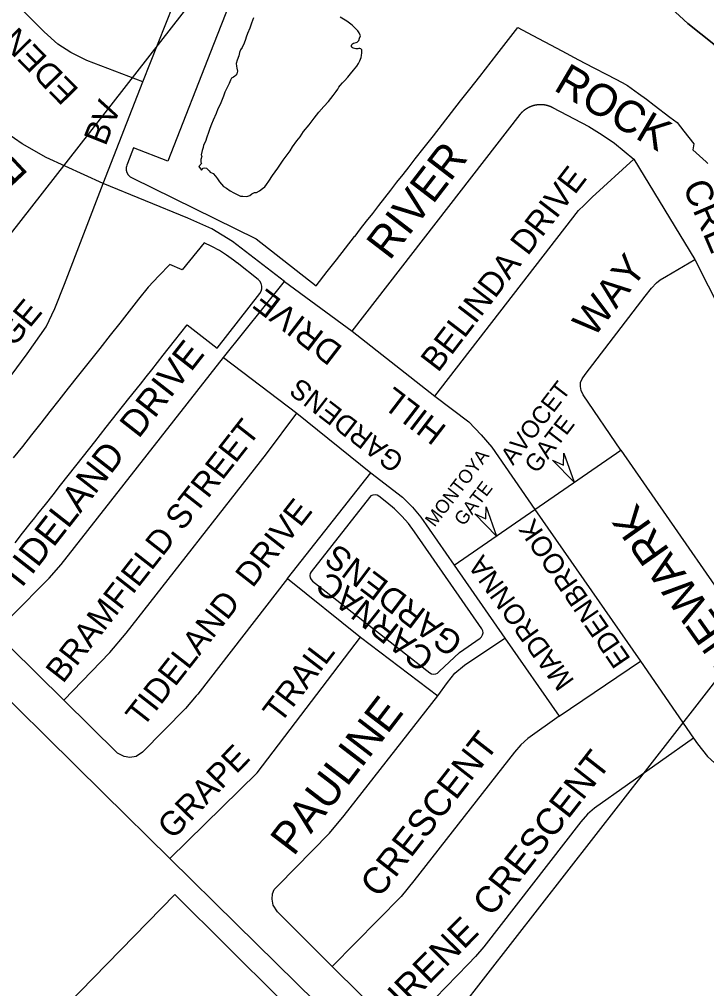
# Model space of a CAD drawing. Extents: x 586326 to 623965, y 4819854 to 4857850.
# Drawn here: x 594445 to 594958, y 4839080 to 4839802 of the extents above; entities that cross this region are included whole.
import ezdxf

# ---------------------------------------------------------------- set-up
doc = ezdxf.new("R2010")
doc.units = 0
for name, color, linetype in [('Lots_Concessions', 7, 'Continuous'), ('Major Rds and Hwys', 7, 'Continuous'), ('Major Rds Lbls', 7, 'Continuous'), ('Minor Rd Lbls', 7, 'Continuous'), ('Minor Rds', 7, 'Continuous'), ('Park Outlines', 7, 'Continuous'), ('Proposed Secondary Rds', 7, 'Continuous'), ('Secondary Rds Lbls', 7, 'Continuous'), ('SWM Ponds', 7, 'Continuous')]:
    doc.layers.add(name, color=color, linetype=linetype)

msp = doc.modelspace()

# ---------------------------------------------------------------- linework, layer by layer
at = {"layer": 'Lots_Concessions'}
for p, q in [((594286.07, 4839446.28), (594712.48, 4839993.52)), ((594729.47, 4839007.45), (595156.29, 4839555.22))]:
    msp.add_line(p, q, dxfattribs=at)
at = {"layer": 'Major Rds and Hwys'}
for points in [[(594508.09, 4839225.16), (594400.59, 4839331.23)], [(594557.37, 4839176.55), (594508.09, 4839225.16)], [(594606.93, 4839127.81), (594557.37, 4839176.55)], [(594709.8, 4839026.23), (594696.13, 4839040.1), (594606.93, 4839127.81)]]:
    msp.add_lwpolyline(points, dxfattribs=at)
at = {"layer": 'Minor Rd Lbls'}
for p, q in [((594850.92, 4839469.82), (594851.21, 4839478.83)), ((594851.21, 4839478.83), (594858.83, 4839457.08)), ((594858.83, 4839457.08), (594842.71, 4839473.56)), ((594842.71, 4839473.56), (594850.92, 4839469.82)), ((594850.92, 4839469.82), (594850.92, 4839469.82)), ((594793.12, 4839429.74), (594793.41, 4839438.75)), ((594793.41, 4839438.75), (594801.04, 4839416.99)), ((594801.04, 4839416.99), (594784.92, 4839433.47)), ((594784.92, 4839433.47), (594793.12, 4839429.74)), ((594793.12, 4839429.74), (594793.12, 4839429.74))]:
    msp.add_line(p, q, dxfattribs=at)
for points in [[(594850.92, 4839469.82), (594851.21, 4839478.83), (594858.83, 4839457.08), (594842.71, 4839473.56)], [(594793.12, 4839429.74), (594793.41, 4839438.75), (594801.04, 4839416.99), (594784.92, 4839433.47)]]:
    msp.add_lwpolyline(points, close=True, dxfattribs=at)
at = {"layer": 'Minor Rds'}
for points in [[(594537.44, 4839755.57), (594495.72, 4839771.55), (594483.68, 4839777.49), (594473.94, 4839783.71), (594463.83, 4839793), (594384.7, 4839871.55)], [(594693.48, 4839569.81), (594818.65, 4839731.4), (594818.72, 4839731.49), (594818.8, 4839731.59), (594818.87, 4839731.68), (594818.95, 4839731.78), (594819.03, 4839731.87), (594819.1, 4839731.96), (594819.18, 4839732.05), (594819.26, 4839732.15), (594819.34, 4839732.24), (594819.42, 4839732.33), (594819.5, 4839732.42), (594819.58, 4839732.51), (594819.66, 4839732.6), (594819.74, 4839732.69), (594819.82, 4839732.77), (594819.91, 4839732.86), (594819.99, 4839732.95), (594820.07, 4839733.04), (594820.16, 4839733.12), (594820.24, 4839733.21), (594820.33, 4839733.29), (594820.42, 4839733.38), (594820.5, 4839733.46), (594820.59, 4839733.55), (594820.68, 4839733.63), (594820.76, 4839733.71), (594820.85, 4839733.79), (594820.94, 4839733.87), (594821.03, 4839733.96), (594821.12, 4839734.04), (594821.21, 4839734.11), (594821.3, 4839734.19), (594821.4, 4839734.27), (594821.49, 4839734.35), (594821.58, 4839734.43), (594821.67, 4839734.5), (594821.77, 4839734.58), (594821.86, 4839734.66), (594821.96, 4839734.73), (594822.05, 4839734.81), (594822.15, 4839734.88), (594822.24, 4839734.95), (594822.34, 4839735.02), (594822.44, 4839735.1), (594822.53, 4839735.17), (594822.63, 4839735.24), (594822.73, 4839735.31), (594822.83, 4839735.38), (594822.93, 4839735.45), (594823.03, 4839735.52), (594823.13, 4839735.58), (594823.23, 4839735.65), (594823.33, 4839735.72), (594823.43, 4839735.78), (594823.53, 4839735.85), (594823.63, 4839735.91), (594823.74, 4839735.98), (594823.84, 4839736.04), (594823.94, 4839736.1), (594824.05, 4839736.16), (594824.15, 4839736.22), (594824.26, 4839736.28), (594824.36, 4839736.34), (594824.47, 4839736.4), (594824.57, 4839736.46), (594824.68, 4839736.52), (594824.78, 4839736.58), (594824.89, 4839736.63), (594825, 4839736.69), (594825.1, 4839736.75), (594825.21, 4839736.8), (594825.32, 4839736.85), (594825.43, 4839736.91), (594825.54, 4839736.96), (594825.65, 4839737.01), (594825.76, 4839737.06), (594825.87, 4839737.11), (594825.98, 4839737.16), (594826.09, 4839737.21), (594826.2, 4839737.26), (594826.31, 4839737.31), (594826.42, 4839737.35), (594826.53, 4839737.4), (594826.64, 4839737.45), (594826.75, 4839737.49), (594826.87, 4839737.54), (594826.98, 4839737.58), (594827.09, 4839737.62), (594827.2, 4839737.66), (594827.32, 4839737.7), (594827.43, 4839737.75), (594827.55, 4839737.79), (594827.66, 4839737.82), (594827.77, 4839737.86), (594827.89, 4839737.9), (594828, 4839737.94), (594828.12, 4839737.97), (594828.23, 4839738.01), (594828.35, 4839738.04), (594828.47, 4839738.08), (594828.58, 4839738.11), (594828.7, 4839738.14), (594828.81, 4839738.18), (594828.93, 4839738.21), (594829.05, 4839738.24), (594829.16, 4839738.27), (594829.28, 4839738.3), (594829.4, 4839738.33), (594829.52, 4839738.35), (594829.63, 4839738.38), (594829.75, 4839738.41), (594829.87, 4839738.43), (594829.99, 4839738.46), (594830.11, 4839738.48), (594830.23, 4839738.5), (594830.34, 4839738.53), (594830.46, 4839738.55), (594830.58, 4839738.57), (594830.7, 4839738.59), (594830.82, 4839738.61), (594830.94, 4839738.63), (594831.06, 4839738.64), (594831.18, 4839738.66), (594831.3, 4839738.68), (594831.42, 4839738.69), (594831.54, 4839738.71), (594831.66, 4839738.72), (594831.78, 4839738.73), (594831.9, 4839738.75), (594832.02, 4839738.76), (594832.14, 4839738.77), (594832.26, 4839738.78), (594832.38, 4839738.79), (594832.5, 4839738.8), (594832.62, 4839738.81), (594832.74, 4839738.81), (594832.86, 4839738.82), (594832.98, 4839738.83), (594833.1, 4839738.83), (594833.22, 4839738.84), (594833.34, 4839738.84), (594833.46, 4839738.84), (594833.58, 4839738.84), (594833.7, 4839738.85), (594833.83, 4839738.85), (594833.95, 4839738.85), (594834.07, 4839738.84), (594834.19, 4839738.84), (594834.31, 4839738.84), (594834.43, 4839738.84), (594834.55, 4839738.83), (594834.67, 4839738.83), (594834.79, 4839738.82), (594834.91, 4839738.82), (594835.03, 4839738.81), (594835.15, 4839738.8), (594835.27, 4839738.79), (594835.39, 4839738.78), (594835.51, 4839738.77), (594835.63, 4839738.76), (594835.75, 4839738.75), (594835.87, 4839738.74), (594835.99, 4839738.72), (594836.11, 4839738.71), (594836.23, 4839738.7), (594836.35, 4839738.68), (594836.47, 4839738.66), (594836.59, 4839738.65), (594836.71, 4839738.63), (594836.83, 4839738.61), (594836.95, 4839738.59), (594837.07, 4839738.57), (594837.19, 4839738.55), (594837.31, 4839738.53), (594837.43, 4839738.51), (594837.54, 4839738.49), (594837.66, 4839738.46), (594837.78, 4839738.44), (594837.9, 4839738.41), (594838.02, 4839738.39), (594838.13, 4839738.36), (594838.25, 4839738.33), (594838.37, 4839738.3), (594838.49, 4839738.28), (594838.6, 4839738.25), (594838.72, 4839738.22), (594838.84, 4839738.18), (594838.95, 4839738.15), (594839.07, 4839738.12), (594839.19, 4839738.09), (594839.3, 4839738.05), (594839.42, 4839738.02), (594839.53, 4839737.98), (594839.65, 4839737.95), (594839.76, 4839737.91), (594839.88, 4839737.87), (594839.99, 4839737.83), (594840.11, 4839737.8), (594840.22, 4839737.76), (594840.33, 4839737.72), (594840.45, 4839737.67), (594840.56, 4839737.63), (594840.67, 4839737.59), (594840.79, 4839737.55), (594840.9, 4839737.5), (594841.01, 4839737.46), (594841.12, 4839737.41), (594841.23, 4839737.37), (594841.35, 4839737.32), (594841.46, 4839737.27), (594841.57, 4839737.22), (594841.68, 4839737.17), (594841.79, 4839737.12), (594841.9, 4839737.07), (594842.01, 4839737.02), (594842.12, 4839736.97), (594842.23, 4839736.92), (594842.33, 4839736.87), (594842.44, 4839736.81), (594842.55, 4839736.76), (594842.66, 4839736.7), (594842.76, 4839736.65), (594869.92, 4839722.41), (594879.76, 4839716.18), (594889.06, 4839709.9), (594903.33, 4839698.11)], [(594754.95, 4839521.3), (594862.06, 4839659.66), (594866.23, 4839663.73), (594872.36, 4839669.7), (594903.33, 4839698.11)], [(594903.33, 4839698.11), (594948.9, 4839623.08)], [(594893.64, 4839481.03), (594865.58, 4839522.22), (594864.04, 4839525.58), (594863.51, 4839528.58), (594863.72, 4839531.43), (594864.75, 4839534.22), (594867.02, 4839537.49), (594911.91, 4839595.8), (594916.65, 4839601.87), (594920.27, 4839605.88), (594923.01, 4839608.13), (594927.61, 4839610.89), (594948.9, 4839623.08)], [(594948.9, 4839623.08), (594968.71, 4839584.05)], [(594597.53, 4839550.01), (594642.84, 4839606.89)], [(594478.48, 4839294.61), (594438.39, 4839334.12), (594434.74, 4839339.46), (594433.33, 4839344.48), (594433.88, 4839349.75), (594435.68, 4839352.96), (594439.36, 4839357.21), (594467.63, 4839385.66), (594476.58, 4839395.75), (594597.53, 4839550.01)], [(594597.53, 4839550.01), (594652.11, 4839508.57)], [(594478.48, 4839294.61), (594512.74, 4839330.19), (594524.96, 4839344.58), (594629.49, 4839478.37), (594652.11, 4839508.57)], [(594652.11, 4839508.57), (594707.42, 4839464.15)], [(594829.62, 4839436.7), (594893.64, 4839481.03)], [(594893.64, 4839481.03), (595005.73, 4839319.42), (595009.5, 4839315.04), (595012.7, 4839311.96), (595017.18, 4839308.32), (595047.94, 4839284.57)], [(594645.25, 4839385.44), (594707.42, 4839464.15)], [(594707.42, 4839464.15), (594730.83, 4839446.01), (594738.47, 4839438.51), (594744.54, 4839431.16), (594769.44, 4839395.29)], [(594769.44, 4839395.29), (594829.62, 4839436.7)], [(594769.44, 4839395.29), (594807.23, 4839340.84)], [(594645.25, 4839385.44), (594578.28, 4839299.16), (594577.17, 4839297.84), (594569.12, 4839288.3), (594537.22, 4839255.75), (594532.45, 4839252.68), (594527.77, 4839251.91), (594523.49, 4839252.53), (594518.4, 4839255.15), (594478.48, 4839294.61)], [(594645.25, 4839385.44), (594699.62, 4839341.5)], [(594557.37, 4839176.55), (594622.62, 4839240.43), (594699.62, 4839341.5)], [(594699.62, 4839341.5), (594757.26, 4839297.79)], [(594757.26, 4839297.79), (594764.58, 4839307.91), (594770.02, 4839314.67), (594777.2, 4839320.84), (594807.23, 4839340.84)], [(594807.23, 4839340.84), (594847.76, 4839282.76)], [(594847.76, 4839282.76), (594908.29, 4839323.63)], [(594678.5, 4839096.03), (594637.77, 4839136.72), (594634.42, 4839141.78), (594633.68, 4839146.18), (594633.98, 4839150.12), (594635.14, 4839153.39), (594638.27, 4839156.5), (594676.44, 4839195.56), (594687.34, 4839208.62), (594757.26, 4839297.79)], [(594847.76, 4839282.76), (594824.47, 4839266.03), (594819.24, 4839261.24), (594814.35, 4839255.75), (594739.41, 4839159.94), (594729.99, 4839148.33), (594678.5, 4839096.03)], [(594947.94, 4839266.3), (594874.03, 4839214.2), (594868.8, 4839209.7), (594863.92, 4839203.89), (594791.44, 4839110.68), (594785.39, 4839103.38), (594779.91, 4839097.69), (594738.78, 4839055.6), (594735.26, 4839052.85), (594731.6, 4839051.24), (594728.13, 4839051.2), (594723.38, 4839052.16), (594720.18, 4839054.66), (594678.5, 4839096.03)]]:
    msp.add_lwpolyline(points, dxfattribs=at)
at = {"layer": 'Park Outlines'}
for points in [[(594922.12, 4839819.2), (594943.62, 4839799.18), (594963.08, 4839783.68), (594970.82, 4839765.71), (594980.33, 4839756.35), (595001.24, 4839747.9), (595004.91, 4839744.4), (595039.52, 4839780.75), (595019.23, 4839861.26)], [(594607.96, 4839829.12), (594590.13, 4839783.54), (594556.08, 4839696.42), (594530.5, 4839706.51), (594525.95, 4839694.86), (594525.45, 4839693.58), (594525.22, 4839692.65), (594524.99, 4839691.72), (594524.99, 4839691.43), (594525.01, 4839689.82), (594525.51, 4839687.96), (594526.46, 4839686.31), (594527.79, 4839684.96), (594529.39, 4839684), (594621.77, 4839638.7), (594621.89, 4839638.6), (594666.6, 4839603.68), (594674.85, 4839614.24), (594681.62, 4839622.9), (594688.39, 4839631.57), (594695.16, 4839640.23), (594695.52, 4839640.71), (594699.68, 4839646.02), (594704.2, 4839651.82), (594708.73, 4839657.61), (594713.25, 4839663.4), (594717.77, 4839669.19), (594722.29, 4839674.98), (594726.82, 4839680.77), (594731.34, 4839686.56), (594735.86, 4839692.35), (594740.39, 4839698.14), (594747.16, 4839706.81), (594753.93, 4839715.47), (594760.69, 4839724.14), (594767.46, 4839732.81), (594774.23, 4839741.47), (594781, 4839750.14), (594788.51, 4839759.75), (594801.29, 4839776.11), (594816.93, 4839796.13), (594823.89, 4839792.45), (594849.76, 4839778.76), (594862.22, 4839772.18), (594873, 4839766.47), (594883.78, 4839760.77), (594894.57, 4839755.06), (594898.72, 4839752.87), (594906.94, 4839747.05), (594912.89, 4839742.84), (594918.65, 4839738.39), (594930.28, 4839729.42), (594935.56, 4839725.34), (594940.6, 4839718.86), (594948.01, 4839709.36), (594947.27, 4839705.06), (594957.26, 4839696.01), (594958.62, 4839694.78)], [(594963.08, 4839783.68), (594943.62, 4839799.18), (594918.87, 4839822.23)], [(594442.07, 4839411.93), (594447.74, 4839419.1), (594453.41, 4839426.28), (594456.78, 4839430.55), (594459.08, 4839433.46), (594464.74, 4839440.64), (594470.41, 4839447.83), (594476.07, 4839455.01), (594481.74, 4839462.19), (594487.4, 4839469.37), (594493.07, 4839476.55), (594501.55, 4839487.3), (594510.04, 4839498.06), (594518.52, 4839508.81), (594527, 4839519.56), (594535.49, 4839530.31), (594539.82, 4839535.8), (594543.99, 4839541.05), (594552.51, 4839551.77), (594561.03, 4839562.5), (594570.49, 4839574.39), (594592.71, 4839557.04), (594624.58, 4839597.81), (594625.57, 4839599.5), (594626.1, 4839601.38), (594626.11, 4839603.34), (594625.62, 4839605.24), (594624.66, 4839606.94), (594623.29, 4839608.33), (594607.59, 4839620.6), (594607.35, 4839620.78), (594607.11, 4839620.97), (594604.89, 4839622.7), (594599.78, 4839626.44), (594594.43, 4839629.84), (594588.89, 4839632.9), (594583.16, 4839635.6), (594566.67, 4839615.51), (594557.47, 4839619.5), (594549.36, 4839611.03), (594541.26, 4839602.57), (594534.21, 4839593.64), (594527.17, 4839584.71), (594520.12, 4839575.78), (594513.07, 4839566.85), (594505.23, 4839556.91), (594497.27, 4839546.83), (594489.46, 4839536.94), (594481.73, 4839527.14), (594474.83, 4839518.4), (594468.02, 4839509.77), (594461.21, 4839501.14), (594454.4, 4839492.51), (594447.59, 4839483.88), (594440.77, 4839475.25)], [(594639.25, 4839072.23), (594561.14, 4839149.7), (594409.35, 4838994.44)]]:
    msp.add_lwpolyline(points, dxfattribs=at)
msp.add_lwpolyline([(594706.28, 4839445.85), (594662.96, 4839390.42), (594662.2, 4839389.05), (594661.9, 4839387.52), (594662.09, 4839385.96), (594662.75, 4839384.55), (594663.82, 4839383.4), (594751.28, 4839315.09), (594752.64, 4839314.34), (594754.15, 4839314.03), (594755.71, 4839314.22), (594757.14, 4839314.87), (594758.29, 4839315.94), (594773.47, 4839330.23), (594788.81, 4839340.85), (594789.92, 4839341.91), (594790.66, 4839343.25), (594790.96, 4839344.76), (594790.76, 4839346.35), (594790.07, 4839347.81), (594739.89, 4839420.21), (594735.37, 4839426.24), (594730.4, 4839431.91), (594725.02, 4839437.19), (594719.26, 4839442.05), (594713.3, 4839446.71), (594711.94, 4839447.46), (594710.43, 4839447.76), (594708.86, 4839447.58), (594707.43, 4839446.92)], close=True, dxfattribs=at)
at = {"layer": 'Proposed Secondary Rds'}
for points in [[(594507.76, 4839679.96), (594465.18, 4839699.16), (594447.42, 4839709.51), (594435.91, 4839717.34), (594426.99, 4839725.48), (594324.44, 4839829.3)], [(594537.44, 4839755.57), (594565.83, 4839827.98)], [(594507.76, 4839679.96), (594537.44, 4839755.57)], [(594431.49, 4839526.39), (594451.15, 4839552.95), (594465.22, 4839573.06), (594471.84, 4839586.7), (594478.9, 4839604.81), (594507.76, 4839679.96)], [(594642.84, 4839606.89), (594604.28, 4839636.58), (594588.9, 4839645.96), (594571.01, 4839654.14), (594507.76, 4839679.96)], [(594642.84, 4839606.89), (594693.48, 4839569.81)], [(594693.48, 4839569.81), (594754.95, 4839521.3)], [(594754.95, 4839521.3), (594780.41, 4839502.14), (594789.57, 4839492.54), (594797.58, 4839483.35), (594829.62, 4839436.7)], [(594829.62, 4839436.7), (594908.29, 4839323.63)], [(594908.29, 4839323.63), (594947.94, 4839266.3)], [(594947.94, 4839266.3), (594950.87, 4839262.06), (594958.27, 4839252.58), (594974.05, 4839238.41), (594998.36, 4839219.55)]]:
    msp.add_lwpolyline(points, dxfattribs=at)
at = {"layer": 'SWM Ponds'}
msp.add_lwpolyline([(594619.87, 4839803.42), (594618.3, 4839799.41), (594617, 4839795.75), (594615.33, 4839791.81), (594614.32, 4839789.06), (594613.84, 4839787.17), (594612.82, 4839784.42), (594611.31, 4839781.21), (594610.07, 4839779.63), (594609.53, 4839777.49), (594608.95, 4839775.12), (594607.68, 4839771.86), (594607.03, 4839769.39), (594607.19, 4839767.42), (594607.38, 4839765.86), (594607.9, 4839763.61), (594607.41, 4839761.72), (594606.68, 4839760.6), (594605.88, 4839759.94), (594604.86, 4839759.18), (594603.37, 4839758.36), (594602.76, 4839756.86), (594601.62, 4839754.49), (594600.16, 4839751.53), (594598.37, 4839747.96), (594597.37, 4839745.06), (594594.88, 4839738.79), (594593.36, 4839735.58), (594592.11, 4839732.16), (594589.87, 4839727.12), (594588.65, 4839724.1), (594587.29, 4839720.91), (594586.23, 4839717.92), (594584.99, 4839714.35), (594583.95, 4839711.2), (594582.6, 4839708.56), (594582.21, 4839706.61), (594581.67, 4839704.47), (594580.89, 4839701.12), (594581.32, 4839700.21), (594580.67, 4839697.75), (594580.61, 4839695.67), (594581.12, 4839694.7), (594579.09, 4839692.46), (594581.16, 4839689.85), (594582.27, 4839691.18), (594583.57, 4839691.58), (594584.73, 4839691.25), (594585.68, 4839690.65), (594586.72, 4839689.26), (594587.64, 4839688.26), (594589.67, 4839687.24), (594591.49, 4839685.4), (594592.95, 4839683.27), (594594.49, 4839681.07), (594595.89, 4839679.41), (594597.53, 4839677.7), (594599.69, 4839676.3), (594602.53, 4839674.5), (594605.18, 4839673), (594607.75, 4839671.56), (594610.11, 4839670.42), (594612.01, 4839670.49), (594614.91, 4839670.21), (594617.12, 4839671.04), (594618.5, 4839672.09), (594620.53, 4839673.05), (594622.18, 4839673.18), (594624.35, 4839674.32), (594626.53, 4839676.02), (594628.19, 4839677.41), (594629.47, 4839679.24), (594631.24, 4839681.69), (594634.07, 4839685.85), (594637.93, 4839691.34), (594641.98, 4839697.24), (594647.08, 4839704.31), (594648.94, 4839707.24), (594652.07, 4839711.6), (594654.54, 4839714.77), (594657.18, 4839718.52), (594661.42, 4839723.57), (594665.18, 4839728.57), (594668.61, 4839732.97), (594672.3, 4839737.32), (594675.74, 4839741), (594679.16, 4839745.56), (594681.43, 4839748.46), (594682.79, 4839750.3), (594683.5, 4839751.66), (594684.44, 4839753.05), (594686.32, 4839754.91), (594687.67, 4839756.54), (594690.11, 4839759.03), (594692.06, 4839761.62), (594694.38, 4839764.41), (594696.82, 4839767.25), (594698.02, 4839769.43), (594699, 4839771.22), (594699.69, 4839772.66), (594700.13, 4839773.94), (594700.24, 4839775.35), (594700.57, 4839777.22), (594700.61, 4839778.46), (594700.61, 4839779.45), (594699.89, 4839780.16), (594699.02, 4839780.41), (594698.29, 4839780.56), (594697.64, 4839780.36), (594696.16, 4839780.38), (594695.11, 4839780.49), (594694.25, 4839780.74), (594693.39, 4839781.27), (594692.95, 4839781.89), (594692.9, 4839782.64), (594693.12, 4839783.46), (594693.72, 4839784.05), (594694.45, 4839784.62), (594695.51, 4839784.73), (594696.33, 4839785.04), (594697.14, 4839785.35), (594698.31, 4839786.49), (594698.97, 4839788.24), (594699.57, 4839789.9), (594698.74, 4839792.11), (594697.59, 4839793.71), (594696.12, 4839795.28), (594693.34, 4839797.89), (594689.31, 4839800.89), (594684.56, 4839803.89)], dxfattribs=at)

# ---------------------------------------------------------------- texts
at = {"layer": 'Major Rds Lbls'}
msp.add_text('SANDALWOOD     ', height=39.96, rotation=51.62538, dxfattribs=at).set_placement((594880.1, 4838906.84))
at = {"layer": 'Minor Rd Lbls'}
for s, height, rotation, p in [('EDENVALLEY', 18, 134.33183, (594490.4, 4839749.7)), ('ROCK', 23.76, 329.49416, (594842.74, 4839749.88)), ('RIVER', 23.76, 52.47513, (594721.27, 4839621.79)), ('BELINDA DRIVE', 18, 52.47513, (594757.42, 4839538.35)), ('CRESCENT', 19.8, 293.27729, (594939.5, 4839677.77)), ('WAY', 21.6, 52.01636, (594873.29, 4839564.17)), ('TIDELAND  DRIVE', 19.8, 51.92251, (594444.35, 4839374.39)), ('GARDENS', 15, 142.45393, (594733.14, 4839475.05)), ('AVOCET', 13, 52.47513, (594813.31, 4839469.13)), ('GATE', 13, 52.47513, (594831.1, 4839462.98)), ('BRAMFIELD STREET', 18, 51.92251, (594477.76, 4839306.44)), ('MONTOYA', 10, 52.47513, (594754.84, 4839423.18)), ('GATE', 10, 52.47513, (594776.5, 4839423.94)), ('TIDELAND  DRIVE', 18, 51.86945, (594537.35, 4839273.55)), ('NEWARK', 23.76, 125.26121, (594985.69, 4839328.27)), ('GARDENS', 18, 142.96704, (594777.26, 4839340.26)), ('MADRONNA', 15, 125.82414, (594859.51, 4839308.96)), ('CARNAC', 18, 141.72124, (594755.9, 4839328.68)), ('TRAIL', 18, 52.47513, (594639.8, 4839276.42)), ('PAULINE', 23.76, 52.47513, (594649.65, 4839177.6)), ('CRESCENT', 19.8, 52.01636, (594713.53, 4839146.3)), ('GRAPE', 18, 45.89014, (594559.55, 4839190.06)), ('CRESCENT', 19.8, 52.01636, (594797.27, 4839132.28)), ('IRENE', 19.8, 45.25621, (594731.96, 4839063.33))]:
    msp.add_text(s, height=height, rotation=rotation, dxfattribs=at).set_placement(p)
at = {"layer": 'Secondary Rds Lbls'}
for s, height, rotation, p in [('EDENBROOK', 21.6, 133.13806, (594452.52, 4839686.79)), ('BV', 18, 68.2, (594509.55, 4839707.17)), ('HILL       DRIVE', 18, 142.50951, (594764.72, 4839498.09)), ('IDGE', 18, 50.27499, (594425.6, 4839538.64)), ('EDENBROOK', 15, 124.42175, (594901.44, 4839325.34))]:
    msp.add_text(s, height=height, rotation=rotation, dxfattribs=at).set_placement(p)

doc.saveas('drawing.dxf')
